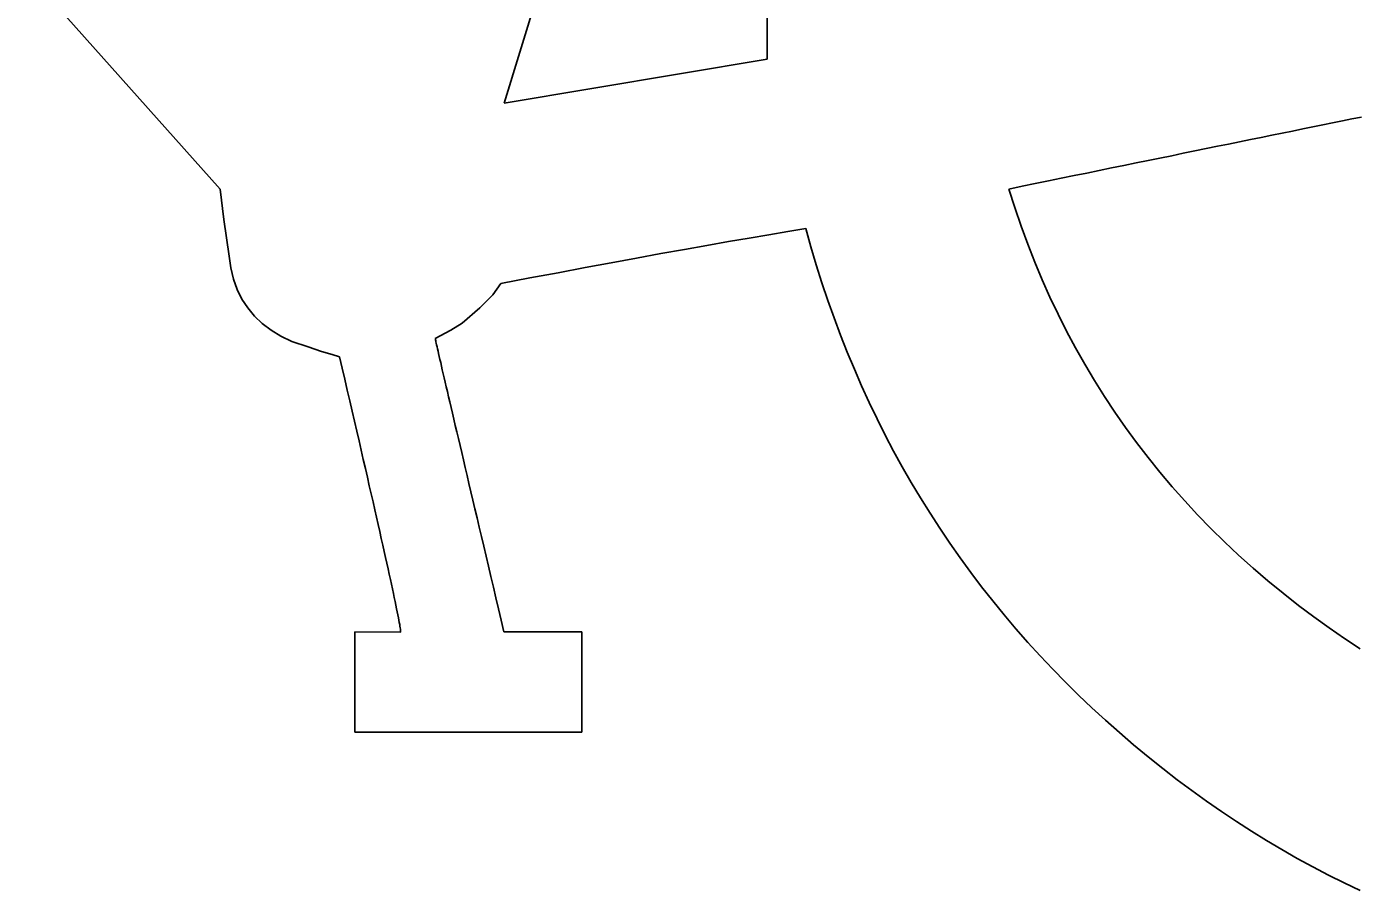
# Model space of a CAD drawing. Extents: x 99958 to 100176, y 99935 to 100011.
# Drawn here: x 100064.8391 to 100064.8909, y 99973.5596 to 99973.5932 of the extents above; entities that cross this region are included whole.
import ezdxf

# ---------------------------------------------------------------- set-up
doc = ezdxf.new("R2010")
doc.units = 0
doc.layers.add('TR_SN_ConstructionSigns', color=7, linetype='Continuous')

msp = doc.modelspace()

# ---------------------------------------------------------------- linework, layer by layer
at = {"layer": 'TR_SN_ConstructionSigns'}
for p, q in [((100064.872006, 99973.636817), (100064.857696, 99973.590268)), ((100064.807995, 99973.630275), (100064.84663, 99973.586917)), ((100064.867942, 99973.591974), (100064.867936, 99973.594112)), ((100064.857696, 99973.590268), (100064.867942, 99973.591974)), ((100064.890349, 99973.589573), (100064.88997, 99973.589496)), ((100064.890722, 99973.589648), (100064.890349, 99973.589573)), ((100064.89109, 99973.589723), (100064.890722, 99973.589648)), ((100064.887597, 99973.589012), (100064.887184, 99973.588928)), ((100064.888005, 99973.589096), (100064.887597, 99973.589012)), ((100064.888408, 99973.589178), (100064.888005, 99973.589096)), ((100064.888806, 99973.589259), (100064.888408, 99973.589178)), ((100064.889199, 99973.589339), (100064.888806, 99973.589259)), ((100064.889587, 99973.589418), (100064.889199, 99973.589339)), ((100064.88997, 99973.589496), (100064.889587, 99973.589418)), ((100064.885044, 99973.588491), (100064.884601, 99973.588401)), ((100064.885482, 99973.588581), (100064.885044, 99973.588491)), ((100064.885915, 99973.588669), (100064.885482, 99973.588581)), ((100064.886343, 99973.588757), (100064.885915, 99973.588669)), ((100064.886766, 99973.588843), (100064.886343, 99973.588757)), ((100064.887184, 99973.588928), (100064.886766, 99973.588843)), ((100064.882779, 99973.588028), (100064.882311, 99973.587932)), ((100064.883242, 99973.588123), (100064.882779, 99973.588028)), ((100064.8837, 99973.588217), (100064.883242, 99973.588123)), ((100064.884153, 99973.588309), (100064.8837, 99973.588217)), ((100064.884601, 99973.588401), (100064.884153, 99973.588309)), ((100064.879896, 99973.587438), (100064.879398, 99973.587336)), ((100064.880389, 99973.587539), (100064.879896, 99973.587438)), ((100064.880877, 99973.587639), (100064.880389, 99973.587539)), ((100064.88136, 99973.587738), (100064.880877, 99973.587639)), ((100064.881838, 99973.587836), (100064.88136, 99973.587738)), ((100064.882311, 99973.587932), (100064.881838, 99973.587836)), ((100064.84663, 99973.586917), (100064.846775, 99973.585729)), ((100064.877874, 99973.587023), (100064.877356, 99973.586917)), ((100064.877356, 99973.586917), (100064.877588, 99973.586191)), ((100064.878387, 99973.587128), (100064.877874, 99973.587023)), ((100064.878895, 99973.587233), (100064.878387, 99973.587128)), ((100064.879398, 99973.587336), (100064.878895, 99973.587233)), ((100064.877588, 99973.586191), (100064.877833, 99973.585474)), ((100064.846775, 99973.585729), (100064.846979, 99973.584304)), ((100064.868745, 99973.58526), (100064.869443, 99973.585374)), ((100064.869443, 99973.585374), (100064.869642, 99973.584664)), ((100064.877833, 99973.585474), (100064.878093, 99973.584767)), ((100064.865594, 99973.58472), (100064.866435, 99973.584868)), ((100064.866435, 99973.584868), (100064.867241, 99973.585007)), ((100064.867241, 99973.585007), (100064.868011, 99973.585137)), ((100064.868011, 99973.585137), (100064.868745, 99973.58526)), ((100064.862854, 99973.584227), (100064.863803, 99973.5844)), ((100064.863803, 99973.5844), (100064.864716, 99973.584564)), ((100064.864716, 99973.584564), (100064.865594, 99973.58472)), ((100064.869642, 99973.584664), (100064.869852, 99973.583962)), ((100064.878093, 99973.584767), (100064.878368, 99973.58407)), ((100064.846979, 99973.584304), (100064.847045, 99973.583843)), ((100064.847045, 99973.583843), (100064.847151, 99973.58341)), ((100064.859793, 99973.583657), (100064.860849, 99973.583856)), ((100064.860849, 99973.583856), (100064.86187, 99973.584045)), ((100064.86187, 99973.584045), (100064.862854, 99973.584227)), ((100064.869852, 99973.583962), (100064.870073, 99973.583267)), ((100064.878368, 99973.58407), (100064.878656, 99973.583383)), ((100064.847151, 99973.58341), (100064.847297, 99973.583006)), ((100064.857572, 99973.583236), (100064.8587, 99973.583451)), ((100064.8587, 99973.583451), (100064.859793, 99973.583657)), ((100064.878656, 99973.583383), (100064.878959, 99973.582705)), ((100064.847297, 99973.583006), (100064.847482, 99973.582631)), ((100064.856745, 99973.582285), (100064.857249, 99973.5828)), ((100064.857249, 99973.5828), (100064.857572, 99973.583236)), ((100064.870073, 99973.583267), (100064.870305, 99973.582579)), ((100064.847482, 99973.582631), (100064.847706, 99973.582284)), ((100064.847706, 99973.582284), (100064.84797, 99973.581966)), ((100064.85606, 99973.581691), (100064.856745, 99973.582285)), ((100064.870305, 99973.582579), (100064.870547, 99973.581898)), ((100064.878959, 99973.582705), (100064.879277, 99973.582036)), ((100064.84797, 99973.581966), (100064.848274, 99973.581676)), ((100064.870547, 99973.581898), (100064.870799, 99973.581224)), ((100064.879277, 99973.582036), (100064.879608, 99973.581378)), ((100064.848274, 99973.581676), (100064.848617, 99973.581415)), ((100064.848617, 99973.581415), (100064.849, 99973.581182)), ((100064.855012, 99973.581097), (100064.855623, 99973.581424)), ((100064.855623, 99973.581424), (100064.85606, 99973.581691)), ((100064.870799, 99973.581224), (100064.871063, 99973.580557)), ((100064.879608, 99973.581378), (100064.879955, 99973.580728)), ((100064.849, 99973.581182), (100064.849422, 99973.580978)), ((100064.849422, 99973.580978), (100064.850062, 99973.580762)), ((100064.850062, 99973.580762), (100064.850586, 99973.580591)), ((100064.855013, 99973.581088), (100064.855012, 99973.581097)), ((100064.855016, 99973.58107), (100064.855013, 99973.581088)), ((100064.855022, 99973.581042), (100064.855016, 99973.58107)), ((100064.855029, 99973.581006), (100064.855022, 99973.581042)), ((100064.855039, 99973.580961), (100064.855029, 99973.581006)), ((100064.855051, 99973.580907), (100064.855039, 99973.580961)), ((100064.855065, 99973.580844), (100064.855051, 99973.580907)), ((100064.855081, 99973.580772), (100064.855065, 99973.580844)), ((100064.855099, 99973.580692), (100064.855081, 99973.580772)), ((100064.855119, 99973.580602), (100064.855099, 99973.580692)), ((100064.879955, 99973.580728), (100064.880315, 99973.580089)), ((100064.850586, 99973.580591), (100064.850993, 99973.580465)), ((100064.850993, 99973.580465), (100064.851284, 99973.580384)), ((100064.851284, 99973.580384), (100064.851387, 99973.579941)), ((100064.855142, 99973.580503), (100064.855119, 99973.580602)), ((100064.855166, 99973.580395), (100064.855142, 99973.580503)), ((100064.855193, 99973.580279), (100064.855166, 99973.580395)), ((100064.855222, 99973.580153), (100064.855193, 99973.580279)), ((100064.871063, 99973.580557), (100064.871337, 99973.579898)), ((100064.851387, 99973.579941), (100064.851487, 99973.579508)), ((100064.855253, 99973.580018), (100064.855222, 99973.580153)), ((100064.855286, 99973.579875), (100064.855253, 99973.580018)), ((100064.855322, 99973.579722), (100064.855286, 99973.579875)), ((100064.855359, 99973.579561), (100064.855322, 99973.579722)), ((100064.871337, 99973.579898), (100064.871622, 99973.579246)), ((100064.880315, 99973.580089), (100064.88069, 99973.579459)), ((100064.851487, 99973.579508), (100064.851586, 99973.579084)), ((100064.855399, 99973.57939), (100064.855359, 99973.579561)), ((100064.85544, 99973.579211), (100064.855399, 99973.57939)), ((100064.855484, 99973.579023), (100064.85544, 99973.579211)), ((100064.871622, 99973.579246), (100064.871917, 99973.5786)), ((100064.88069, 99973.579459), (100064.881079, 99973.578839)), ((100064.851586, 99973.579084), (100064.851681, 99973.578669)), ((100064.851681, 99973.578669), (100064.851775, 99973.578264)), ((100064.85553, 99973.578826), (100064.855484, 99973.579023)), ((100064.855579, 99973.578619), (100064.85553, 99973.578826)), ((100064.855629, 99973.578404), (100064.855579, 99973.578619)), ((100064.881079, 99973.578839), (100064.881483, 99973.578228)), ((100064.851775, 99973.578264), (100064.851866, 99973.577868)), ((100064.855681, 99973.57818), (100064.855629, 99973.578404)), ((100064.855736, 99973.577947), (100064.855681, 99973.57818)), ((100064.871917, 99973.5786), (100064.872223, 99973.577962)), ((100064.881483, 99973.578228), (100064.881901, 99973.577627)), ((100064.851866, 99973.577868), (100064.851955, 99973.577481)), ((100064.855793, 99973.577705), (100064.855736, 99973.577947)), ((100064.855852, 99973.577454), (100064.855793, 99973.577705)), ((100064.872223, 99973.577962), (100064.87254, 99973.577332)), ((100064.881901, 99973.577627), (100064.882333, 99973.577036)), ((100064.851955, 99973.577481), (100064.852042, 99973.577104)), ((100064.852042, 99973.577104), (100064.852127, 99973.576736)), ((100064.855913, 99973.577194), (100064.855852, 99973.577454)), ((100064.855976, 99973.576925), (100064.855913, 99973.577194)), ((100064.87254, 99973.577332), (100064.872868, 99973.576708)), ((100064.852127, 99973.576736), (100064.852209, 99973.576377)), ((100064.856041, 99973.576648), (100064.855976, 99973.576925)), ((100064.856108, 99973.576361), (100064.856041, 99973.576648)), ((100064.872868, 99973.576708), (100064.873206, 99973.576091)), ((100064.882333, 99973.577036), (100064.88278, 99973.576454)), ((100064.852209, 99973.576377), (100064.852289, 99973.576028)), ((100064.852289, 99973.576028), (100064.852367, 99973.575688)), ((100064.856178, 99973.576065), (100064.856108, 99973.576361)), ((100064.85625, 99973.57576), (100064.856178, 99973.576065)), ((100064.873206, 99973.576091), (100064.873555, 99973.575482)), ((100064.88278, 99973.576454), (100064.883241, 99973.575882)), ((100064.852367, 99973.575688), (100064.852442, 99973.575357)), ((100064.856324, 99973.575447), (100064.85625, 99973.57576)), ((100064.883241, 99973.575882), (100064.883716, 99973.575319)), ((100064.852442, 99973.575357), (100064.852516, 99973.575036)), ((100064.852516, 99973.575036), (100064.852586, 99973.574723)), ((100064.8564, 99973.575124), (100064.856324, 99973.575447)), ((100064.856478, 99973.574793), (100064.8564, 99973.575124)), ((100064.873555, 99973.575482), (100064.873915, 99973.57488)), ((100064.883716, 99973.575319), (100064.884206, 99973.574767)), ((100064.852586, 99973.574723), (100064.852655, 99973.574421)), ((100064.856558, 99973.574452), (100064.856478, 99973.574793)), ((100064.873915, 99973.57488), (100064.874285, 99973.574285)), ((100064.884206, 99973.574767), (100064.88471, 99973.574223)), ((100064.852655, 99973.574421), (100064.852722, 99973.574127)), ((100064.852722, 99973.574127), (100064.852786, 99973.573843)), ((100064.856641, 99973.574103), (100064.856558, 99973.574452)), ((100064.856725, 99973.573744), (100064.856641, 99973.574103)), ((100064.874285, 99973.574285), (100064.874666, 99973.573697)), ((100064.88471, 99973.574223), (100064.885229, 99973.57369)), ((100064.852786, 99973.573843), (100064.852848, 99973.573568)), ((100064.852848, 99973.573568), (100064.852907, 99973.573303)), ((100064.856812, 99973.573377), (100064.856725, 99973.573744)), ((100064.874666, 99973.573697), (100064.875058, 99973.573116)), ((100064.885229, 99973.57369), (100064.885762, 99973.573166)), ((100064.852907, 99973.573303), (100064.852965, 99973.573046)), ((100064.852965, 99973.573046), (100064.85302, 99973.572799)), ((100064.856901, 99973.573001), (100064.856812, 99973.573377)), ((100064.856992, 99973.572615), (100064.856901, 99973.573001)), ((100064.875058, 99973.573116), (100064.87546, 99973.572543)), ((100064.885762, 99973.573166), (100064.886309, 99973.572651)), ((100064.85302, 99973.572799), (100064.853073, 99973.572562)), ((100064.853073, 99973.572562), (100064.853123, 99973.572334)), ((100064.857085, 99973.572221), (100064.856992, 99973.572615)), ((100064.87546, 99973.572543), (100064.875873, 99973.571976)), ((100064.886309, 99973.572651), (100064.88687, 99973.572146)), ((100064.853123, 99973.572334), (100064.853172, 99973.572115)), ((100064.853172, 99973.572115), (100064.853218, 99973.571905)), ((100064.853218, 99973.571905), (100064.853262, 99973.571705)), ((100064.85718, 99973.571818), (100064.857085, 99973.572221)), ((100064.875873, 99973.571976), (100064.876297, 99973.571417)), ((100064.88687, 99973.572146), (100064.887446, 99973.571651)), ((100064.853262, 99973.571705), (100064.853303, 99973.571514)), ((100064.853303, 99973.571514), (100064.853342, 99973.571332)), ((100064.857278, 99973.571406), (100064.85718, 99973.571818)), ((100064.857377, 99973.570985), (100064.857278, 99973.571406)), ((100064.876297, 99973.571417), (100064.876731, 99973.570865)), ((100064.887446, 99973.571651), (100064.888037, 99973.571166)), ((100064.853342, 99973.571332), (100064.853379, 99973.57116)), ((100064.853379, 99973.57116), (100064.853414, 99973.570996)), ((100064.853414, 99973.570996), (100064.853447, 99973.570843)), ((100064.853447, 99973.570843), (100064.853477, 99973.570698)), ((100064.857479, 99973.570555), (100064.857377, 99973.570985)), ((100064.876731, 99973.570865), (100064.877176, 99973.57032)), ((100064.888037, 99973.571166), (100064.888641, 99973.57069)), ((100064.853477, 99973.570698), (100064.853505, 99973.570563)), ((100064.853505, 99973.570563), (100064.853531, 99973.570437)), ((100064.853531, 99973.570437), (100064.853554, 99973.570321)), ((100064.857583, 99973.570116), (100064.857479, 99973.570555)), ((100064.888641, 99973.57069), (100064.889234, 99973.570243)), ((100064.853554, 99973.570321), (100064.853575, 99973.570214)), ((100064.853575, 99973.570214), (100064.853594, 99973.570116)), ((100064.853594, 99973.570116), (100064.853611, 99973.570027)), ((100064.853611, 99973.570027), (100064.853625, 99973.569948)), ((100064.853625, 99973.569948), (100064.853637, 99973.569878)), ((100064.853637, 99973.569878), (100064.853647, 99973.569818)), ((100064.853647, 99973.569818), (100064.853655, 99973.569767)), ((100064.857689, 99973.569668), (100064.857583, 99973.570116)), ((100064.877176, 99973.57032), (100064.877632, 99973.569782)), ((100064.889234, 99973.570243), (100064.889831, 99973.569813)), ((100064.889831, 99973.569813), (100064.890434, 99973.5694)), ((100064.853659, 99973.56965), (100064.851881, 99973.569668)), ((100064.851881, 99973.569668), (100064.851881, 99973.565756)), ((100064.853655, 99973.569767), (100064.85366, 99973.569725)), ((100064.853662, 99973.569655), (100064.853659, 99973.56965)), ((100064.85366, 99973.569725), (100064.853663, 99973.569692)), ((100064.853664, 99973.569669), (100064.853662, 99973.569655)), ((100064.853663, 99973.569692), (100064.853664, 99973.569669)), ((100064.860719, 99973.569668), (100064.857689, 99973.569668)), ((100064.860719, 99973.565756), (100064.860719, 99973.569668)), ((100064.877632, 99973.569782), (100064.878099, 99973.569251)), ((100064.890434, 99973.5694), (100064.891042, 99973.569002)), ((100064.878099, 99973.569251), (100064.878576, 99973.568728)), ((100064.878576, 99973.568728), (100064.879064, 99973.568211)), ((100064.879064, 99973.568211), (100064.879562, 99973.567702)), ((100064.879562, 99973.567702), (100064.880071, 99973.5672)), ((100064.880071, 99973.5672), (100064.880591, 99973.566705)), ((100064.880591, 99973.566705), (100064.881122, 99973.566217)), ((100064.881122, 99973.566217), (100064.881663, 99973.565737)), ((100064.851881, 99973.565756), (100064.860719, 99973.565756)), ((100064.881663, 99973.565737), (100064.882215, 99973.565263)), ((100064.882215, 99973.565263), (100064.882778, 99973.564797)), ((100064.882778, 99973.564797), (100064.883351, 99973.564338)), ((100064.883351, 99973.564338), (100064.883916, 99973.5639)), ((100064.883916, 99973.5639), (100064.884486, 99973.563475)), ((100064.884486, 99973.563475), (100064.88506, 99973.563062)), ((100064.88506, 99973.563062), (100064.885638, 99973.56266)), ((100064.885638, 99973.56266), (100064.88622, 99973.562271)), ((100064.88622, 99973.562271), (100064.886807, 99973.561894)), ((100064.886807, 99973.561894), (100064.887398, 99973.561528)), ((100064.887398, 99973.561528), (100064.887994, 99973.561175)), ((100064.887994, 99973.561175), (100064.888594, 99973.560833)), ((100064.888594, 99973.560833), (100064.889198, 99973.560504)), ((100064.889198, 99973.560504), (100064.889807, 99973.560186)), ((100064.889807, 99973.560186), (100064.89042, 99973.559881)), ((100064.89042, 99973.559881), (100064.891037, 99973.559587))]:
    msp.add_line(p, q, dxfattribs=at)

doc.saveas('drawing.dxf')
